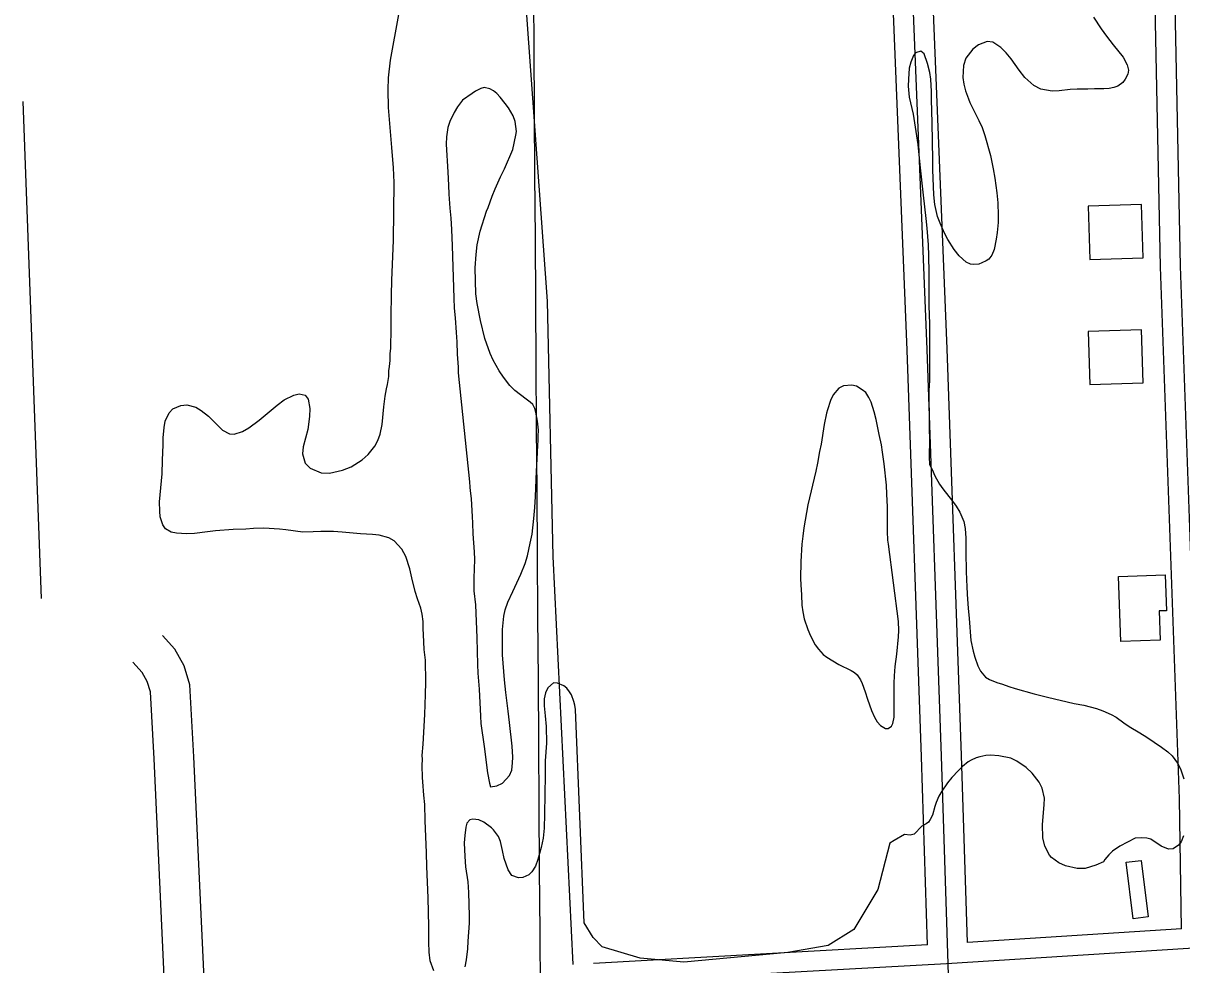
# Model space of a CAD drawing. Extents: x 3508733 to 3546731, y 546897 to 572481.
# Drawn here: x 3528251 to 3529120, y 567245 to 567951 of the extents above; entities that cross this region are included whole.
import ezdxf

# ---------------------------------------------------------------- set-up
doc = ezdxf.new("R2010")
doc.units = 0
for name, color, linetype in [('V-BLDG-OTLN', 7, 'Continuous'), ('V-GRID-MAJR', 7, 'Continuous'), ('V-ROAD-CNTR', 7, 'Continuous'), ('V-SITE-VEGE', 7, 'Continuous'), ('V-TOPO-SHOR', 7, 'Continuous')]:
    doc.layers.add(name, color=color, linetype=linetype)

msp = doc.modelspace()

# ---------------------------------------------------------------- linework, layer by layer
at = {"layer": 'V-BLDG-OTLN'}
for points in [[(3529050.9628598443, 567773.6634262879), (3529090.942779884, 567774.9234237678), (3529089.682782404, 567814.9033438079), (3529049.702862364, 567813.643346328)], [(3529051.00985975, 567679.8186139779), (3529090.98977979, 567681.0786114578), (3529089.7297823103, 567721.058531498), (3529049.7498622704, 567719.7985340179)], [(3529074.079, 567487.137), (3529072.285, 567535.758), (3529107.474, 567537.059), (3529108.467, 567510.199), (3529102.79, 567509.99), (3529103.593, 567488.226)], [(3529083.41, 567279.134), (3529078.2430000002, 567321.429), (3529089.39, 567322.791), (3529094.557, 567280.496)]]:
    msp.add_lwpolyline(points, close=True, dxfattribs=at)
at = {"layer": 'V-GRID-MAJR'}
msp.add_spline([(3528739.932, 552404.225), (3528698.522, 558461.679), (3528657.089, 564522.6), (3528615.656, 570583.539), (3528615.632, 570586.9890000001)], degree=3, dxfattribs=at)
at = {"layer": 'V-ROAD-CNTR'}
msp.add_line((3528648.056, 567550.8420000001), (3528662.9256339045, 567244.7473687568), dxfattribs=at)
for points in [[(3529119.5397226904, 567271.470430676), (3529118.1847254, 567369.1042354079), (3529103.9097539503, 567768.234437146), (3529086.560788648, 568611.19575122)], [(3529134.735692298, 567257.412458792), (3529133.180695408, 567369.476234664), (3529118.9037239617, 567768.656436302), (3529101.557758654, 568611.5047506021)], [(3528929.142103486, 567259.3974548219), (3528924.656112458, 567400.4601726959), (3528913.8281341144, 567705.5945624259), (3528898.7701642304, 568075.6838222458), (3528883.0931955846, 568580.863811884)], [(3528944.601072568, 567245.1954832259), (3528939.648082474, 567400.9641716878), (3528928.817104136, 567706.1655612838), (3528913.7611342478, 568076.2218211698), (3528898.086165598, 568581.3288109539)], [(3528959.10004357, 567261.1964512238), (3528954.6400524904, 567401.4681706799), (3528943.8060741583, 567706.7365601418), (3528928.752104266, 568076.7598200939), (3528913.079135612, 568581.793810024)], [(3528597.884, 568566.382), (3528607.9280000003, 568237.553), (3528643.772, 567742.338), (3528648.056, 567550.8420000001)], [(3528386.767870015, 567228.6618915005), (3528378.7726612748, 567400.6504674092), (3528375.7736543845, 567454.6129156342), (3528371.471594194, 567468.8813287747), (3528364.464195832, 567481.4384200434), (3528355.190322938, 567491.6931723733)], [(3528358.422935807, 567192.3620910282), (3528348.811338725, 567399.1215325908), (3528346.0183456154, 567449.3770843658), (3528343.688405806, 567457.1046712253), (3528339.927804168, 567463.8435799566), (3528332.939677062, 567471.5708276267)], [(3529119.5397226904, 567271.470430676), (3528959.10004357, 567261.1964512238)], [(3529481.879998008, 567269.6444343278), (3529355.431250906, 567265.417442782), (3529251.2624592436, 567262.134449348), (3529211.7295383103, 567262.3434489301), (3528943.34507508, 567245.156483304), (3528407.1501474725, 567215.6495423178)], [(3528929.142103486, 567259.3974548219), (3528678.4937674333, 567245.6040944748)], [(3528998.4369648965, 565586.422800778), (3529000.283961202, 565622.96672769), (3528989.746982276, 565965.0370435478), (3528982.158997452, 566236.6335003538), (3528971.8720180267, 566516.8749398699), (3528962.879036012, 566802.250369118), (3528953.082055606, 566951.560070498), (3528944.60007257, 567245.2364831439)]]:
    msp.add_lwpolyline(points, dxfattribs=at)
at = {"layer": 'V-SITE-VEGE'}
for points in [[(3528544.798, 567524.656), (3528542.248, 567534.806), (3528540.751, 567541.571), (3528537.591, 567550.887), (3528534.755, 567556.337), (3528529.032, 567562.542), (3528524.9590000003, 567564.9940000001), (3528517.625, 567566.878), (3528512.6890000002, 567567.289), (3528503.656, 567567.863), (3528489.9280000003, 567569.087), (3528483.423, 567569.5160000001), (3528473.9020000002, 567569.6140000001), (3528468.115, 567569.311), (3528460.4, 567569.147), (3528447.643, 567570.845), (3528442.826, 567571.375), (3528431.14, 567572.096), (3528423.4250000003, 567571.813), (3528417.636, 567571.3910000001), (3528408.11, 567571.125), (3528394.9620000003, 567570.054), (3528388.81, 567569.395), (3528379.275, 567568.166), (3528373.245, 567567.988), (3528365.6550000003, 567568.305), (3528361.5670000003, 567569.1900000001), (3528357.373, 567571.643), (3528355.356, 567574.558), (3528353.488, 567580.7220000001), (3528353.052, 567584.9450000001), (3528352.88, 567591.816), (3528354.778, 567612.89), (3528355.247, 567623.13), (3528355.606, 567634.697), (3528355.659, 567640), (3528356.341, 567647.585), (3528357.234, 567652.519), (3528360.068, 567658.636), (3528362.872, 567661.741), (3528368.8030000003, 567664.213), (3528373.387, 567664.647), (3528380.1180000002, 567662.89), (3528384.073, 567660.441), (3528389.574, 567656.287), (3528400.193, 567645.693), (3528405.466, 567642.867), (3528408.839, 567642.711), (3528415.129, 567644.698), (3528419.9790000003, 567647.54), (3528427.753, 567653.246), (3528441.2430000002, 567664.438), (3528446.465, 567668.362), (3528453.734, 567671.903), (3528457.719, 567672.829), (3528462.288, 567671.817), (3528464.31, 567669.024), (3528465.565, 567662.022), (3528465.501, 567655.876), (3528464.078, 567646.248), (3528460.691, 567633.2660000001), (3528460.154, 567627.968), (3528462.132, 567620.955), (3528465.829, 567617.183), (3528474.111, 567613.724), (3528480.497, 567613.416), (3528490.161, 567615.608), (3528496.574, 567618.074), (3528504.946, 567623.4130000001), (3528509.566, 567627.466), (3528514.449, 567633.561), (3528516.663, 567637.878), (3528518.397, 567642.56), (3528519.921, 567650.0160000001), (3528521.137, 567663.142), (3528522.305, 567671.205), (3528523.204, 567676.62), (3528523.9620000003, 567679.987), (3528524.867, 567686.004), (3528525.031, 567690.221), (3528525.424, 567693.35), (3528525.833, 567698.0480000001), (3528526.006, 567703.227), (3528526.4050000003, 567706.838), (3528526.685, 567722.505), (3528526.6550000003, 567731.424), (3528526.935, 567746.85), (3528527.294, 567758.294), (3528528.557, 567787.933), (3528528.881, 567831.438), (3528528.389, 567842.532), (3528527.099, 567857.733), (3528524.754, 567887.889), (3528524.406, 567901.029), (3528524.74, 567910.0650000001), (3528526.321, 567923.308), (3528532.3340000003, 567957.474)], [(3529053.716, 567955.537), (3529059.407, 567946.679), (3529063.3310000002, 567941.336), (3529068.324, 567934.658), (3529075.824, 567925.419), (3529078.779, 567919.726), (3529079.824, 567915.736), (3529079.432, 567912.848), (3529077.464, 567909.012), (3529075.631, 567906.5), (3529071.988, 567903.763), (3529068.842, 567902.713), (3529065.465, 567902.144), (3529061.363, 567901.824), (3529054.369, 567901.775), (3529049.306, 567901.584), (3529041.473, 567901.5430000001), (3529036.046, 567901.359)], [(3529036.046, 567901.359), (3529027.839, 567900.237), (3529022.535, 567900.05), (3529014.23, 567901.459), (3529008.9590000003, 567904.286), (3529002.028, 567910.264), (3528997.986, 567915.728), (3528991.9280000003, 567924.225), (3528988.235, 567928.843), (3528984.1780000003, 567932.743), (3528978.075, 567936.902), (3528973.981, 567937.306), (3528967.327, 567934.8420000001), (3528963.194, 567931.631), (3528957.943, 567924.8150000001), (3528956.198, 567919.287), (3528955.627, 567910.3740000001), (3528956.417, 567905.302), (3528957.691, 567900.349), (3528959.921, 567894.2980000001), (3528960.857, 567891.398), (3528967.714, 567878.069), (3528970.069, 567872.742), (3528972.177, 567866.816), (3528976.363, 567851.707), (3528978.429, 567841.803), (3528979.685, 567834.799), (3528981.139, 567823.697), (3528981.786, 567816.336), (3528982.0500000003, 567806.813), (3528981.995, 567801.39), (3528981.3170000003, 567793.921), (3528980.664, 567788.9890000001), (3528979.019, 567781.172), (3528977.407, 567776.849), (3528975.208, 567773.859), (3528973.145, 567772.6730000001), (3528969.877, 567771.1410000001), (3528967.698, 567770.3200000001), (3528963.958, 567769.996), (3528961.31, 567770.265), (3528958.191, 567771.62), (3528952.936, 567776.497), (3528949.006, 567781.117), (3528944.381, 567788.635), (3528941.7800000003, 567793.483), (3528938.481, 567800.9890000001), (3528936.482, 567805.951), (3528934.526, 567815.011), (3528933.754, 567822.13), (3528933.103, 567840.939), (3528933.179, 567848.41), (3528932.62, 567876.259), (3528932.075, 567893.741), (3528932.134, 567899.887), (3528931.626, 567908.931), (3528930.836, 567914.001), (3528929.097, 567920.768), (3528926.519, 567928.024), (3528924.129, 567930.101), (3528920.139, 567928.8150000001), (3528918.671, 567926.66), (3528916.571, 567921.741), (3528915.441, 567917.17), (3528914.876, 567909.103), (3528914.7, 567903.68), (3528915.4590000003, 567895.475), (3528918.343, 567882.671), (3528921.73, 567860.098), (3528923.258, 567844.777), (3528925.921, 567822.089), (3528927.79, 567804.4720000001), (3528928.681, 567797.353), (3528929.519, 567784.809), (3528929.914, 567776.491), (3528930.146, 567763.59), (3528930.221, 567747.319), (3528930.1350000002, 567738.883), (3528930.6, 567725.4990000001), (3528930.633, 567716.701), (3528930.5, 567703.684), (3528930.651, 567694.886), (3528930.529, 567682.954), (3528930.211, 567675.485), (3528930.111, 567665.604), (3528930.293, 567659.6950000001), (3528930.397, 567646.436), (3528930.563, 567638.961), (3528930.424, 567625.344), (3528930.49, 567619.921), (3528932.4990000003, 567616.042), (3528934.502, 567611.442), (3528938.174, 567605.257), (3528940.549, 567601.7390000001), (3528947.807, 567592.504), (3528950.66, 567588.617), (3528953.265, 567584.132), (3528956.327, 567577.11), (3528957.48, 567571.916), (3528957.89, 567564.68), (3528957.7770000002, 567553.713)], [(3528604.643, 567826.689), (3528608.7120000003, 567835.688), (3528611.667, 567841.803), (3528618.082, 567856.203), (3528620.361, 567866.906), (3528620.629, 567869.675), (3528619.861, 567877.156), (3528618.221, 567881.633), (3528614.663, 567887.453), (3528612.288, 567890.853), (3528608.599, 567895.5920000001), (3528606.097, 567898.269), (3528603.586, 567900.341), (3528600.8310000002, 567901.818), (3528596.379, 567902.707), (3528593.96, 567902.006), (3528590.083, 567899.997), (3528587.536, 567898.336), (3528580.251, 567893.229), (3528576.464, 567888.205), (3528573.89, 567884.013)], [(3528573.89, 567884.013), (3528570.808, 567877.172), (3528569.3170000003, 567872.728), (3528568.2800000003, 567865.748), (3528567.983, 567860.327), (3528569.3370000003, 567839.344), (3528569.597, 567829.458), (3528569.892, 567822.824), (3528570.627, 567812.212), (3528571.395, 567804.73), (3528571.909, 567796.1680000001), (3528572.509, 567783.988), (3528573.6750000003, 567744.685), (3528574.082, 567737.087), (3528574.7290000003, 567729.849), (3528575.463, 567718.995), (3528575.872, 567711.9990000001), (3528576.1410000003, 567702.7170000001), (3528577.005, 567692.826), (3528576.9620000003, 567688.728), (3528585.529, 567606.922), (3528585.848, 567602.822), (3528585.9420000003, 567600.049), (3528586.727, 567594.376), (3528587.04, 567589.672), (3528587.554, 567580.988), (3528587.6240000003, 567575.805), (3528587.9020000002, 567567.848), (3528588.971, 567554.338), (3528589.274, 567548.671), (3528588.771, 567534.691), (3528588.719, 567529.754), (3528588.793, 567525.172), (3528589.8910000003, 567514.555), (3528590.964, 567489.836), (3528591.486, 567469.944), (3528591.781, 567463.431), (3528592.623, 567451.371), (3528593.62, 567431.112), (3528594.046, 567425.564), (3528596.522, 567408.303), (3528598.972, 567388.513), (3528600.461, 567380.903), (3528601.276, 567378.1240000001), (3528605.863, 567378.8), (3528610.344, 567380.9230000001), (3528615.464, 567386.656), (3528617.3140000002, 567390.615), (3528617.85, 567396.034), (3528617.893, 567400.25), (3528617.4960000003, 567408.451), (3528615.3880000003, 567426.432), (3528614.5100000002, 567434.878), (3528612.724, 567448.755), (3528611.616, 567458.289), (3528610.1210000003, 567477.106), (3528610.123, 567489.158), (3528610.311, 567496.148), (3528611.139, 567506.0210000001), (3528612.153, 567510.953), (3528614.139, 567516.718), (3528617.955, 567524.513), (3528623.873, 567537.591), (3528627.2120000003, 567545.753), (3528628.9560000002, 567551.399), (3528631.103, 567560.9), (3528632.377, 567567.756), (3528633.822, 567579.434), (3528634.3880000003, 567587.745), (3528635.076, 567595.933), (3528635.748, 567614.848), (3528636.323, 567623.882), (3528636.3740000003, 567628.824), (3528636.792, 567634.603), (3528636.948, 567637.736), (3528636.983, 567641.23), (3528637.267, 567645.568), (3528636.4930000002, 567652.324), (3528635.358, 567659.206), (3528634.541, 567661.987), (3528632.884, 567664.895), (3528630.974, 567666.603), (3528627.986, 567669.044), (3528619.495, 567675.518), (3528615.796, 567679.172), (3528610.916, 567685.3690000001), (3528607.713, 567690.223), (3528603.332, 567698.101), (3528600.975, 567703.307), (3528596.989, 567714.436), (3528593.633, 567727.848), (3528591.23, 567740.648), (3528590.341, 567748.011), (3528589.696, 567767.422), (3528590.401, 567777.4180000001), (3528591.318, 567784.76), (3528593.594, 567794.984), (3528598.327, 567809.879), (3528599.559, 567812.761), (3528602.418, 567821.2880000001), (3528604.643, 567826.689)], [(3528957.7770000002, 567553.713), (3528958.119, 567540.0920000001), (3528958.412, 567533.2170000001), (3528958.725, 567528.633), (3528958.904, 567522.3640000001), (3528959.524, 567512.235), (3528960.288, 567504.3910000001), (3528961.685, 567487.745), (3528963.292, 567479.893), (3528964.5700000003, 567475.301), (3528966.915, 567468.768), (3528968.9220000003, 567464.7710000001), (3528972.492, 567460.275), (3528975.73, 567458.555), (3528981.133, 567456.452), (3528985.3370000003, 567455.081), (3528990.017, 567453.3470000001), (3528994.944, 567451.733), (3529009.127, 567447.85), (3529019.225, 567445.214), (3529039.0640000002, 567440.674), (3529046.4020000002, 567439.275), (3529055.778, 567436.7660000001), (3529060.701, 567435.03), (3529066.944, 567432.435), (3529070.659, 567430.348), (3529076.401, 567426.192), (3529080.471, 567423.378), (3529088.497, 567418.596), (3529093.7660000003, 567415.289), (3529104.779, 567407.703), (3529109.323, 567404.283), (3529112.667, 567401.235), (3529116.708, 567395.769), (3529118.836, 567391.53), (3529121.412, 567384.151)], [(3528558.769, 567239.949), (3528556.074, 567247.572), (3528555.173, 567253.968), (3528554.8910000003, 567261.443), (3528555.011, 567273.377), (3528554.508, 567294.834), (3528553.42, 567318.3470000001), (3528553.164, 567328.595), (3528552.326, 567352.829), (3528551.845, 567364.886), (3528551.194, 567371.763), (3528550.452, 567381.7710000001), (3528550.123, 567385.032), (3528549.8540000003, 567394.074), (3528550.143, 567398.893), (3528549.93, 567401.547), (3528550.62, 567410.0970000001), (3528552.052, 567432.379), (3528552.566, 567447.4400000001), (3528552.66, 567456.599), (3528552.347, 567473.112), (3528551.585, 567481.198), (3528550.856, 567492.294), (3528550.657, 567496.515), (3528550.594, 567502.179), (3528549.924, 567507.49), (3528549.007, 567512.079), (3528546.549, 567519.094), (3528544.798, 567524.656)], [(3528900.957, 567335.777), (3528891.897, 567301.0430000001), (3528873.8170000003, 567271.144), (3528854.552, 567259.035), (3528824.418, 567253.8740000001), (3528746.401, 567246.462), (3528713.617, 567249.53), (3528684.988, 567258.025), (3528678.221, 567264.931), (3528671.495, 567275.941), (3528664.9050000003, 567436.17), (3528664.454, 567439.431), (3528663.758, 567442.089), (3528661.88, 567447.051), (3528660.578, 567449.232), (3528658.435, 567452.026), (3528656.164, 567453.857), (3528651.605, 567455.952), (3528648.595, 567455.983), (3528644.22, 567452.4130000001), (3528642.373, 567448.694), (3528641.6010000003, 567444.002), (3528641.5500000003, 567438.818), (3528642.316, 567431.339), (3528642.9590000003, 567423.378), (3528643.1920000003, 567410.841), (3528642.211, 567397.471), (3528642.154, 567391.809), (3528642.219, 567386.623), (3528642.078, 567372.525), (3528641.806, 567357.582), (3528641.455, 567346.98), (3528640.659, 567339.638), (3528639.262, 567332.66), (3528636.757, 567323.524), (3528635.021, 567318.601), (3528632.325, 567314.2880000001), (3528630.0130000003, 567312.143), (3528625.411, 567310.02), (3528622.1550000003, 567309.813), (3528617.23, 567311.549), (3528614.381, 567315.676), (3528611.454, 567324.263), (3528610.311, 567330.301), (3528608.694, 567337.068), (3528607.164, 567340.699), (3528603.598, 567345.677), (3528602.048, 567347.26), (3528596.184, 567351.539), (3528592.465, 567353.263), (3528588.0130000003, 567353.791), (3528585.838, 567353.331), (3528583.522, 567350.824), (3528582.647, 567347.699), (3528581.9790000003, 567341.438), (3528581.5640000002, 567336.14), (3528581.943, 567325.892), (3528582.586, 567318.05), (3528584.156, 567306.704), (3528584.681, 567298.8640000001), (3528585.223, 567281.262), (3528585.168, 567275.838), (3528584.187, 567262.35), (3528584.009, 567256.567), (3528583.077, 567248.139), (3528582.063, 567243.087)], [(3529121.216, 567341.245), (3529119.362, 567336.805), (3529117.409, 567334.295), (3529113.523, 567331.563), (3529110.025, 567331.237), (3529104.504, 567333.584), (3529096.724, 567338.843), (3529093.598, 567339.599), (3529089.502, 567339.881), (3529084.919, 567339.566), (3529073.409, 567333.658), (3529067.826, 567329.859), (3529065.0270000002, 567327.1140000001), (3529062.219, 567323.526), (3529061.115, 567321.851), (3529055.426, 567319.256), (3529047.324, 567316.688), (3529041.417, 567316.7490000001), (3529032.521, 567318.887), (3529027.602, 567320.987), (3529022.099, 567325.14), (3529020.548, 567326.8420000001), (3529017.2430000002, 567333.629), (3529015.742, 567339.91), (3529015.361, 567349.919), (3529016.715, 567364.488), (3529016.884, 567369.549), (3529015.1580000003, 567377.0380000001), (3529012.911, 567381.5210000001), (3529007.677, 567388.3250000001), (3529003.14, 567392.468), (3528996.198, 567397.361), (3528991.6410000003, 567399.458), (3528982.738, 567401.233), (3528976.477, 567401.778), (3528972.861, 567401.694), (3528968.269, 567400.658), (3528965.73, 567399.841), (3528961.978, 567398.1900000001), (3528959.5530000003, 567396.769), (3528955.42, 567393.316), (3528952.375, 567390.334), (3528947.379, 567385.081), (3528944.205, 567381.136), (3528939.9250000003, 567374.9130000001), (3528937.592, 567371.079), (3528935.4990000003, 567366.399), (3528934.504, 567363.397), (3528932.751, 567356.907), (3528931.028, 567353.429), (3528929.804, 567351.635), (3528928.102, 567350.205), (3528924.952, 567348.549), (3528919.103, 567342.583), (3528916.205, 567341.768), (3528911.748, 567342.175), (3528904.113, 567337.9130000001), (3528900.957, 567335.777)]]:
    msp.add_lwpolyline(points, dxfattribs=at)
msp.add_lwpolyline([(3528907.353, 567502.157), (3528899.8680000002, 567560.089), (3528899.2970000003, 567563.107), (3528899.002, 567569.7390000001), (3528899.069, 567588.058), (3528898.684, 567597.702), (3528898.27, 567604.338), (3528896.626, 567620.386), (3528895.389, 567629.073), (3528894.482, 567634.63), (3528892.753, 567642.482), (3528890.578, 567653.713), (3528889.19, 567659.511), (3528886.732, 567666.767), (3528885.2, 567670.158), (3528882.708, 567673.921), (3528880.199, 567675.995), (3528875.765, 567678.572), (3528872.2770000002, 567679.329), (3528866.127, 567679.03), (3528862.494, 567677.14), (3528858.345, 567672.2390000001), (3528856.254, 567668.0430000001), (3528854.011, 567660.955), (3528853.2600000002, 567658.311), (3528851.488, 567650.012), (3528849.288, 567635.209), (3528848.148, 567629.557), (3528846.614, 567620.8960000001), (3528845.346, 567615.002), (3528839.4250000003, 567589.752), (3528836.235, 567572.428), (3528835.448, 567566.169), (3528834.9050000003, 567560.148), (3528834.0470000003, 567547.018), (3528833.92, 567534.487), (3528833.992, 567529.6630000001), (3528834.518, 567522.186), (3528834.92, 567514.4670000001), (3528835.593, 567509.399), (3528836.503, 567504.086), (3528839.196, 567496.226), (3528841.1950000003, 567491.384), (3528844.863, 567484.716), (3528847.238, 567481.318), (3528850.933, 567477.302), (3528853.5670000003, 567475.348), (3528862.551, 567469.954), (3528871.786, 567465.399), (3528874.419, 567463.806), (3528876.33, 567462.1), (3528878.7060000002, 567458.459), (3528880, 567455.553), (3528882.347, 567449.261), (3528884.1, 567443.8200000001), (3528887.146, 567435.232), (3528889.265, 567430.27), (3528891.279, 567426.872), (3528893.779, 567423.956), (3528897.494, 567421.867), (3528899.544, 567421.8470000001), (3528901.973, 567423.63), (3528903.077, 567425.67), (3528903.968, 567430.2390000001), (3528904.136, 567434.577), (3528904.2060000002, 567441.688), (3528903.988, 567455.911), (3528904.285, 567461.332), (3528904.838, 567468.318), (3528906.018, 567477.704), (3528907.235, 567490.711), (3528907.525, 567495.409)], close=True, dxfattribs=at)
at = {"layer": 'V-TOPO-SHOR'}
msp.add_line((3528264.2630000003, 567519.27), (3528250.611, 567892.221), dxfattribs=at)

doc.saveas('drawing.dxf')
